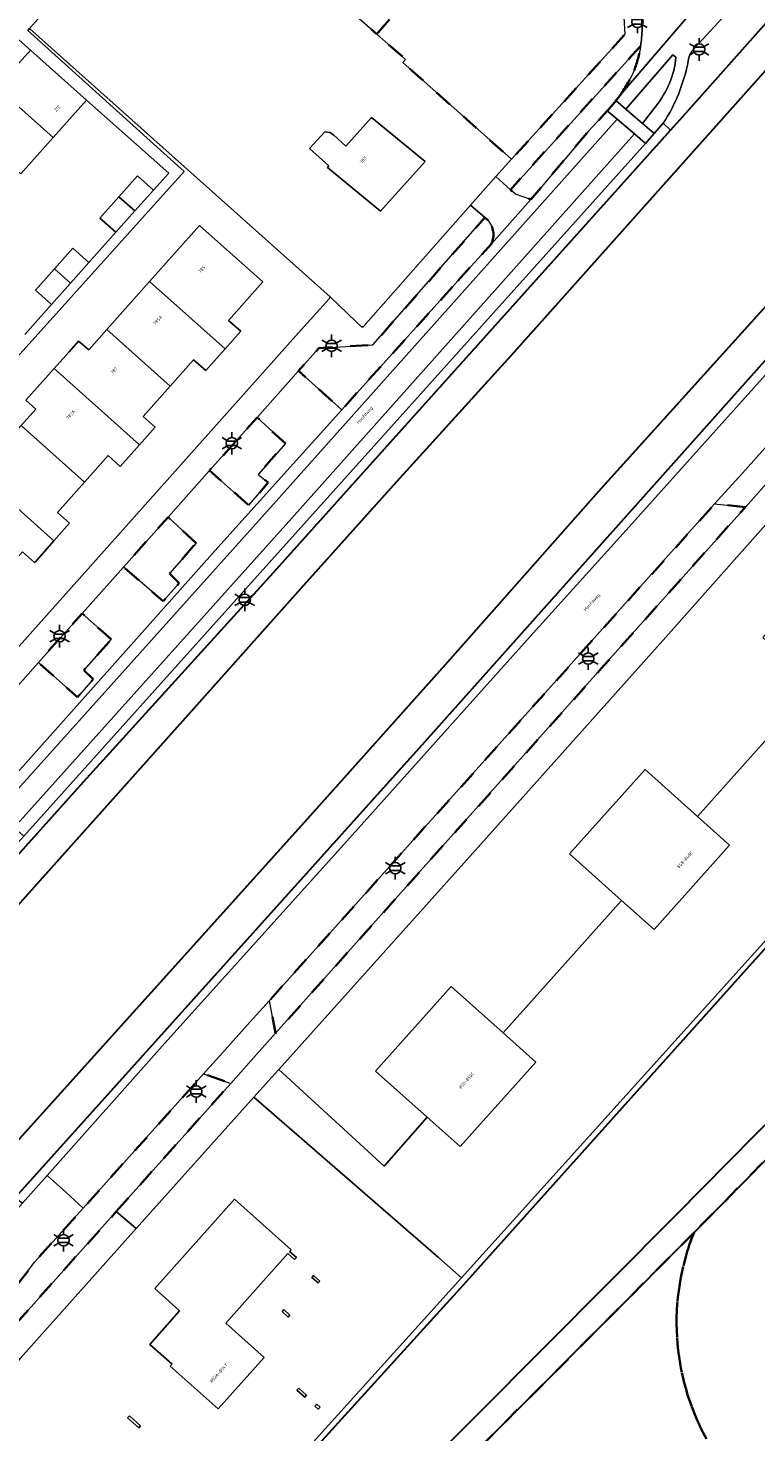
# Model space of a CAD drawing. Extents: x 105780 to 185197, y 477999 to 525027.
# Tile 111 of 562: x 106616 to 106697, y 478780 to 478937. Entities that reach past the tile are written whole.
import ezdxf
from ezdxf.enums import TextEntityAlignment as Align

# ---------------------------------------------------------------- set-up
doc = ezdxf.new("R2010")
doc.units = 0
doc.linetypes.add('XX-HIDDEN', pattern=[4, 2, -2])
for name, color, linetype, lineweight in [('B-GV-GR-MATERIAALGRENS-G', 252, 'XX-HIDDEN', 35), ('B-RO-IE-MEUBILAIR_WEGMEUBILAIR-S', 252, 'Continuous', 25), ('B-RO-IE-TERREINAFSCHEIDING_KUNSTMATIG_HEKWERK-G', 252, 'IE-TERREINAFSCHEIDING-KUNSTMATIG', 18), ('B-WE-GK-KADEMUUR-G', 252, 'Continuous', 18), ('B-WE-GW-WATERGANG_SLOOT_INSTEEK-G', 252, 'Continuous', 30), ('B-XX-KG-KADASTRAAL_BEBOUWING-G', 252, 'Continuous', 20), ('B1-WE-OG-BEBOUWING-T18', 7, 'Continuous', 18), ('B1-WE-OG-TERREIN_ERF-GV', 252, 'Continuous', 18), ('B1-WE-OG-TOPOGRAFIE-T18', 10, 'Continuous', 18), ('B1-WE-OG-WEG-GV', 7, 'Continuous', 18), ('B1-WE-VH-VERHARDING_ASFALT-GV', 252, 'Continuous', 18), ('B1-WE-VH-VERHARDING_BEDRIJFSVLOERPLAAT-GV', 252, 'Continuous', 18), ('B1-WE-VH-VERHARDING_BETONSTRAATSTEEN-GV', 252, 'Continuous', 18), ('B1-WE-VH-VERHARDING_FUNDERING_ZAND-GV', 7, 'Continuous', 18), ('B1-WE-VH-VERHARDING_TEGEL-GV', 252, 'Continuous', 18)]:
    doc.layers.add(name, color=color, linetype=linetype, lineweight=lineweight)
doc.styles.add('NLCS-ISO', font='NLCS-ISO.ttf')
doc.styles.add('NLCS-ISO-M200-T18', font='NLCS-ISO.ttf', dxfattribs={"height": 0.36})
doc.linetypes.add('IE-TERREINAFSCHEIDING-KUNSTMATIG', pattern='A,4,[82,NLCS.SHX,S=0.75,R=90,X=0,Y=0],4,-2', length=10)

# ---------------------------------------------------------------- blocks, each defined once
blk = doc.blocks.new('B-SIE-WEG_LICHTMAST-SO')
at = {"ltscale": 0.1}
for p, q in [((-1.1, 0.63), (-2.19, 1.27)), ((0, 1.27), (0, 2.53)), ((1.1, 0.63), (2.19, 1.27)), ((-1.1, -0.63), (-2.19, -1.27)), ((0, -1.27), (0, -2.53)), ((1.1, -0.63), (2.19, -1.27))]:
    blk.add_line(p, q, dxfattribs=at)
at = {"flags": 128}
for points in [[(-1.16, 0.5), (1.16, 0.5)], [(-1.16, -0.5), (1.16, -0.5)]]:
    blk.add_lwpolyline(points, dxfattribs=at)
at = {"ltscale": 0.1}
blk.add_circle((0, 0), 1.27, dxfattribs=at)
at = {"style": 'NLCS-ISO'}
blk.add_attdef('TYPE', text='', height=1.8, dxfattribs=at).set_placement((0, 2.53), align=Align.BOTTOM_CENTER)

msp = doc.modelspace()

# ---------------------------------------------------------------- linework, layer by layer
at = {"layer": 'B-GV-GR-MATERIAALGRENS-G', "flags": 128}
for points in [[(106685.16, 478971.19), (106661.648, 478944.637), (106658.937, 478941.601), (106659.161, 478941.402), (106657.625, 478939.681), (106654.962, 478936.653), (106658.208, 478933.821), (106657.898, 478933.466), (106670.064, 478922.631), (106673.523, 478926.446), (106682.747, 478936.617), (106681.445, 478959.361)], [(106684.519, 478935.309), (106669.934, 478919.226), (106670.491, 478918.724), (106672.244, 478918.126), (106678.694, 478925.792), (106680.791, 478928.07), (106681.035, 478928.335)], [(106667.44, 478915.772), (106667.07, 478916.094), (106654.53, 478901.843), (106648.499, 478901.486), (106646.21, 478898.921), (106651.061, 478894.578), (106664.059, 478909.012)], [(106664.059, 478909.012), (106667.811, 478913.178)], [(106774.519, 478789.594), (106742.025, 478814.351), (106722.483, 478823.624), (106710.409, 478822.626), (106690.502, 478802.438)], [(106690.502, 478802.438), (106660.996, 478772.792), (106657.365, 478766.939)]]:
    msp.add_lwpolyline(points, dxfattribs=at)
for points in [[(106642.685, 478953.022), (106639.693, 478949.679), (106644.354, 478945.528), (106644.542, 478945.744), (106654.962, 478936.653), (106657.625, 478939.681)], [(106644.755, 478890.816), (106641.564, 478893.716), (106636.256, 478887.77), (106640.622, 478883.877), (106642.821, 478886.413), (106641.704, 478887.338)], [(106696.258, 478883.667), (106692.813, 478884.026), (106642.957, 478828.424), (106643.641, 478824.75), (106680.411, 478865.922)], [(106634.741, 478879.649), (106631.594, 478882.55), (106626.614, 478876.967), (106631.056, 478873.132), (106632.843, 478875.156), (106631.775, 478876.222)], [(106625.243, 478868.877), (106621.979, 478871.775), (106617.077, 478866.282), (106621.46, 478862.371), (106623.199, 478864.42), (106622.15, 478865.407)], [(106625.801, 478804.786), (106628.328, 478807.616), (106638.621, 478819.131), (106635.581, 478820.195), (106626.955, 478810.574), (106624.719, 478808.08), (106622.107, 478805.166), (106616.682, 478799.147), (106614.362, 478796.087), (106612.259, 478793.314), (106610.128, 478790.504), (106611.774, 478789.079), (106615.634, 478793.401)]]:
    msp.add_lwpolyline(points, close=True, dxfattribs=at)
for points in [[(106683.8, 478932.587, 0.0503136), (106684.519, 478935.309)], [(106682.25, 478929.854, 0.0485747), (106683.8, 478932.587)], [(106681.035, 478928.335, 0.0174881), (106681.76, 478929.196)], [(106681.76, 478929.196, 0.012189), (106682.25, 478929.854)], [(106667.811, 478913.178, 0.2964542), (106667.44, 478915.772)], [(106690.502, 478802.438, 0.2248628), (106691.899, 478779.317)], [(106691.899, 478779.317, -0.2248628), (106690.502, 478802.438)]]:
    msp.add_lwpolyline(points, format="xyb", dxfattribs=at)
at = {"layer": 'B-RO-IE-TERREINAFSCHEIDING_KUNSTMATIG_HEKWERK-G', "flags": 128}
msp.add_lwpolyline([(106616.097, 478937.268), (106649.771, 478907.23), (106652.669, 478904.412)], dxfattribs=at)
at = {"layer": 'B-WE-GK-KADEMUUR-G', "flags": 128}
msp.add_lwpolyline([(106726.734, 478865.826), (106729.059, 478868.421), (106729.309, 478868.699), (106729.021, 478868.957), (106664.469, 478797.375), (106632.63, 478762.069), (106633.013, 478761.703), (106665.003, 478796.91), (106710.925, 478848.176)], close=True, dxfattribs=at)
at = {"layer": 'B-WE-GW-WATERGANG_SLOOT_INSTEEK-G', "flags": 128}
for points in [[(106709.102, 478949.799), (106689.552, 478927.767), (106687.879, 478925.903), (106643.378, 478876.3), (106622.086, 478852.882), (106595.941, 478823.714), (106593.655, 478821.146), (106573.722, 478798.753), (106544.484, 478766.259)], [(106535.704, 478750.752), (106567.523, 478786.372), (106588.404, 478809.594), (106596.484, 478818.627), (106633.893, 478860.446), (106646.451, 478874.555), (106656.853, 478886.124), (106670.377, 478901.031), (106704.46, 478939.206)], [(106704.46, 478939.206), (106670.377, 478901.031), (106656.853, 478886.124), (106646.451, 478874.555), (106633.893, 478860.446), (106596.484, 478818.627), (106588.404, 478809.594), (106567.523, 478786.372), (106535.704, 478750.752)], [(106700.002, 478907.78), (106679.806, 478885.424), (106662.685, 478866.064), (106647.229, 478848.776), (106611.823, 478809.481), (106589.511, 478784.586), (106581.907, 478775.982)], [(106581.907, 478775.982), (106589.511, 478784.586), (106611.823, 478809.481), (106647.229, 478848.776), (106662.685, 478866.064), (106679.806, 478885.424), (106700.002, 478907.78)], [(106525.324, 478706.806), (106608.484, 478799.777), (106608.495, 478799.789), (106612.352, 478804.02), (106612.532, 478804.218), (106660.402, 478857.44), (106700.916, 478902.865)], [(106831.709, 478772.591), (106744.245, 478851.072), (106726.734, 478865.826), (106710.925, 478848.176), (106665.003, 478796.91), (106633.013, 478761.703)], [(106803.41, 478770.821), (106803.224, 478770.995), (106803.708, 478771.022), (106807.236, 478771.22), (106804.115, 478773.292), (106776.291, 478791.764), (106743.489, 478816.755), (106723.003, 478826.477), (106709.144, 478825.331), (106688.508, 478804.404), (106658.793, 478774.547), (106652.563, 478764.679), (106650.225, 478762.651), (106654.22, 478762.871), (106654.863, 478762.906), (106657.365, 478766.939), (106660.996, 478772.792), (106690.502, 478802.438)], [(106658.793, 478774.547), (106688.508, 478804.404), (106709.144, 478825.331), (106723.003, 478826.477), (106743.489, 478816.755), (106776.291, 478791.764), (106804.115, 478773.292)], [(106690.502, 478802.438), (106710.409, 478822.626), (106722.483, 478823.624), (106742.025, 478814.351), (106774.519, 478789.594)]]:
    msp.add_lwpolyline(points, dxfattribs=at)
at = {"layer": 'B-XX-KG-KADASTRAAL_BEBOUWING-G', "flags": 128}
for points in [[(106616.181, 478934.864), (106612.437, 478930.685), (106618.721, 478925.055), (106622.484, 478929.255)], [(106612.437, 478930.685), (106608.818, 478926.647), (106615.102, 478921.016), (106618.721, 478925.055)], [(106660.38, 478922.364), (106654.385, 478927.31), (106651.502, 478924.106), (106650.144, 478925.354), (106649.719, 478925.632), (106649.146, 478925.693), (106647.455, 478923.853), (106649.617, 478921.889), (106649.466, 478921.706), (106655.39, 478916.818)], [(106629.984, 478919.184), (106628.194, 478920.781), (106626.105, 478918.44), (106627.891, 478916.839)], [(106627.891, 478916.839), (106626.105, 478918.44), (106623.972, 478916.05), (106625.762, 478914.453)], [(106629.534, 478908.936), (106637.982, 478901.395), (106639.745, 478903.373), (106638.386, 478904.584), (106642.22, 478908.892), (106635.127, 478915.212)], [(106622.738, 478911.063), (106620.948, 478912.66), (106618.885, 478910.347), (106620.671, 478908.747)], [(106620.671, 478908.747), (106618.885, 478910.347), (106616.76, 478907.966), (106618.55, 478906.369)], [(106629.534, 478908.936), (106624.744, 478903.56), (106631.832, 478897.231), (106634.467, 478900.187), (106635.826, 478898.976), (106637.982, 478901.395)], [(106624.744, 478903.56), (106622.719, 478901.288), (106621.587, 478902.268), (106620.522, 478901.074), (106618.834, 478899.182), (106628.399, 478890.643), (106630.157, 478892.616), (106628.798, 478893.827), (106631.832, 478897.231)], [(106618.834, 478899.182), (106615.678, 478895.642), (106616.798, 478894.644), (106615.161, 478892.808), (106622.242, 478886.471), (106624.886, 478889.438), (106626.245, 478888.227), (106628.399, 478890.643)], [(106615.161, 478892.808), (106613.138, 478890.538), (106612.018, 478891.536), (106609.25, 478888.43), (106618.813, 478879.887), (106620.57, 478881.859), (106619.211, 478883.07), (106622.242, 478886.471)], [(106609.25, 478888.43), (106607.164, 478886.089), (106606.097, 478884.892), (106607.217, 478883.894), (106605.575, 478882.052), (106612.663, 478875.723), (106615.299, 478878.681), (106616.658, 478877.47), (106616.736, 478877.557), (106618.813, 478879.887)], [(106690.907, 478849.022), (106685.013, 478854.298), (106676.543, 478844.835), (106682.391, 478839.621), (106686.03, 478836.377), (106694.483, 478845.821)], [(106669.117, 478824.785), (106663.29, 478829.986), (106654.834, 478820.512), (106660.63, 478815.339), (106664.317, 478812.048), (106672.773, 478821.522)], [(106645.001, 478800.078), (106645.777, 478799.408), (106645.974, 478799.621), (106645.213, 478800.3), (106645.402, 478800.498), (106639.047, 478806.166), (106630.1, 478796.15), (106632.889, 478793.667), (106629.543, 478789.886), (106632.047, 478787.675), (106631.85, 478787.453), (106637.218, 478782.674), (106642.366, 478788.451), (106638.062, 478792.282)], [(106647.704, 478797.393), (106648.394, 478796.781), (106648.59, 478796.996), (106647.903, 478797.611)], [(106644.36, 478793.578), (106645.05, 478792.966), (106645.246, 478793.181), (106644.559, 478793.796)], [(106646.907, 478784.01), (106647.105, 478784.231), (106646.229, 478785.008), (106646.027, 478784.766)], [(106648.043, 478782.986), (106648.412, 478782.664), (106648.622, 478782.877), (106648.247, 478783.209)], [(106627.065, 478781.678), (106628.317, 478780.572), (106628.519, 478780.785), (106627.273, 478781.911)]]:
    msp.add_lwpolyline(points, close=True, dxfattribs=at)
at = {"layer": 'B1-WE-OG-TERREIN_ERF-GV', "flags": 128}
for points in [[(106654.962, 478936.653), (106644.542, 478945.744), (106644.354, 478945.528), (106639.693, 478949.679), (106633.544, 478955.156), (106632.263, 478953.54), (106631.374, 478954.337), (106616.097, 478937.268), (106649.771, 478907.23), (106652.669, 478904.412), (106653.262, 478903.875), (106653.442, 478903.884), (106665.47, 478917.486), (106668.308, 478920.694), (106670.064, 478922.631), (106657.898, 478933.466), (106658.208, 478933.821)], [(106616.097, 478937.268), (106615.897, 478937.045), (106633.389, 478921.248), (106614.363, 478900.096), (106588.284, 478870.837), (106604.478, 478856.424), (106646.518, 478903.534), (106649.635, 478907.018), (106649.771, 478907.23)], [(106660.38, 478922.364), (106655.39, 478916.818), (106649.466, 478921.706), (106649.617, 478921.889), (106647.455, 478923.853), (106649.146, 478925.693), (106649.719, 478925.632), (106650.144, 478925.354), (106651.502, 478924.106), (106654.385, 478927.31)], [(106704.124, 478863.821), (106698.199, 478869.063), (106706.706, 478878.588), (106712.606, 478873.319), (106717.763, 478879.041), (106706.156, 478890.301), (106701.995, 478885.603), (106698.562, 478881.74), (106687.328, 478869.103), (106665.678, 478844.883), (106643.99, 478820.697), (106655.808, 478809.855), (106660.63, 478815.339), (106654.834, 478820.512), (106663.29, 478829.986), (106669.117, 478824.785), (106682.391, 478839.621), (106676.543, 478844.835), (106685.013, 478854.298), (106690.907, 478849.022)], [(106729.021, 478868.957), (106717.763, 478879.041), (106712.606, 478873.319), (106716.186, 478870.122), (106707.719, 478860.641), (106704.124, 478863.821), (106690.907, 478849.022), (106694.483, 478845.821), (106686.03, 478836.377), (106682.391, 478839.621), (106669.117, 478824.785), (106672.773, 478821.522), (106664.317, 478812.048), (106660.63, 478815.339), (106655.808, 478809.855), (106643.99, 478820.697), (106643.541, 478820.196), (106641.219, 478817.6), (106661.876, 478799.63), (106664.469, 478797.375)], [(106645.213, 478800.3), (106645.974, 478799.621), (106645.777, 478799.408), (106645.001, 478800.078), (106638.062, 478792.282), (106642.366, 478788.451), (106637.218, 478782.674), (106631.85, 478787.453), (106632.047, 478787.675), (106629.543, 478789.886), (106632.889, 478793.667), (106630.1, 478796.15), (106639.047, 478806.166), (106645.402, 478800.498)], [(106647.704, 478797.393), (106647.903, 478797.611), (106648.59, 478796.996), (106648.394, 478796.781)], [(106644.36, 478793.578), (106644.559, 478793.796), (106645.246, 478793.181), (106645.05, 478792.966)], [(106646.907, 478784.01), (106646.027, 478784.766), (106646.229, 478785.008), (106647.105, 478784.231)], [(106648.043, 478782.986), (106648.247, 478783.209), (106648.622, 478782.877), (106648.412, 478782.664)], [(106627.065, 478781.678), (106627.273, 478781.911), (106628.519, 478780.785), (106628.317, 478780.572)]]:
    msp.add_lwpolyline(points, close=True, dxfattribs=at)
for points in [[(106612.437, 478930.685), (106616.181, 478934.864), (106613.875, 478936.916)], [(106615.559, 478903.016), (106618.55, 478906.369), (106616.76, 478907.966), (106618.885, 478910.347), (106620.948, 478912.66), (106622.738, 478911.063), (106625.762, 478914.453), (106623.972, 478916.05), (106626.105, 478918.44), (106628.194, 478920.781), (106629.984, 478919.184), (106631.674, 478921.077), (106622.484, 478929.255), (106618.721, 478925.055), (106615.102, 478921.016)], [(106615.161, 478892.808), (106616.798, 478894.644), (106615.678, 478895.642), (106618.834, 478899.182), (106620.522, 478901.074), (106621.587, 478902.268), (106622.719, 478901.288), (106624.744, 478903.56), (106629.534, 478908.936), (106635.127, 478915.212), (106642.22, 478908.892), (106638.386, 478904.584), (106639.745, 478903.373), (106637.982, 478901.395), (106635.826, 478898.976), (106634.467, 478900.187), (106631.832, 478897.231), (106628.798, 478893.827), (106630.157, 478892.616), (106628.399, 478890.643), (106626.245, 478888.227), (106624.886, 478889.438), (106622.242, 478886.471), (106619.211, 478883.07), (106620.57, 478881.859), (106618.813, 478879.887), (106616.736, 478877.557), (106616.658, 478877.47), (106615.299, 478878.681)], [(106664.469, 478797.375), (106661.876, 478799.63), (106641.219, 478817.6), (106628.039, 478802.867), (106617.789, 478791.405), (106615.042, 478788.331), (106608.69, 478781.135), (106599.261, 478770.526)], [(106600.998, 478759.46), (106625.195, 478760.731), (106626.757, 478761.173), (106626.921, 478761.368), (106627.542, 478761.402), (106628.366, 478761.448), (106632.263, 478761.662), (106632.63, 478762.069), (106664.469, 478797.375)]]:
    msp.add_lwpolyline(points, dxfattribs=at)
at = {"layer": 'B1-WE-OG-WEG-GV', "flags": 128}
for points in [[(106687.053, 478926.658), (106687.879, 478925.903), (106689.552, 478927.767), (106709.102, 478949.799), (106718.241, 478959.751), (106721.853, 478964.075), (106746.557, 478987.984), (106757.337, 479000), (106762.578, 479005.842)], [(106780.607, 478988.125), (106779.781, 478988.854), (106779.535, 478988.594), (106778.783, 478989.249), (106746.352, 478953.286), (106700.916, 478902.865), (106660.402, 478857.44), (106612.532, 478804.218), (106612.352, 478804.02), (106608.495, 478799.789), (106608.484, 478799.777), (106525.324, 478706.806), (106504.415, 478683.553), (106457.696, 478631.338), (106447.996, 478620.691), (106431.512, 478602.289), (106339.884, 478500), (106315.066, 478472.223), (106304.333, 478460.276), (106299.302, 478454.676), (106283.968, 478437.786), (106278.515, 478431.227), (106259.481, 478410.133), (106260.254, 478409.54)], [(106260.254, 478409.54), (106270.405, 478420.94), (106279.056, 478430.655), (106282.159, 478434.139), (106414.723, 478582.195), (106438.981, 478609.186), (106482.609, 478657.73), (106587.474, 478774.774), (106609.272, 478798.972), (106608.664, 478799.611), (106614.598, 478806.267), (106615.291, 478805.723), (106618.054, 478808.823), (106631.246, 478823.621), (106651.632, 478846.244), (106671.81, 478868.809), (106683.572, 478881.83), (106719.261, 478921.623), (106723.18, 478926.09), (106754.976, 478960.182), (106777.508, 478984.372)], [(106706.531, 478952.565), (106696.937, 478942.07), (106695.881, 478940.914), (106690.519, 478935.048)], [(106544.484, 478766.259), (106573.722, 478798.753), (106593.655, 478821.146), (106595.941, 478823.714), (106622.086, 478852.882), (106643.378, 478876.3), (106687.879, 478925.903), (106687.053, 478926.658), (106686.047, 478925.519), (106685.524, 478924.927), (106685.063, 478924.414), (106668.038, 478905.439), (106629.492, 478862.477), (106615.431, 478846.817), (106614.436, 478845.709), (106611.048, 478841.935), (106610.044, 478840.817), (106565.871, 478791.619), (106535.283, 478757.551)]]:
    msp.add_lwpolyline(points, dxfattribs=at)
at = {"layer": 'B1-WE-OG-WEG-GV'}
for points in [[(106690.519, 478935.048, 0.1574798), (106689.855, 478933.637)], [(106689.855, 478933.637, -0.0945702), (106687.053, 478926.658)]]:
    msp.add_lwpolyline(points, format="xyb", dxfattribs=at)
at = {"layer": 'B1-WE-VH-VERHARDING_ASFALT-GV', "flags": 128}
for points in [[(106777.508, 478984.372), (106754.976, 478960.182), (106723.18, 478926.09), (106719.261, 478921.623), (106683.572, 478881.83), (106671.81, 478868.809), (106651.632, 478846.244), (106631.246, 478823.621), (106618.054, 478808.823), (106620.14, 478806.941), (106622.107, 478805.166), (106624.719, 478808.08), (106626.955, 478810.574), (106635.581, 478820.195), (106637.712, 478822.573), (106640.429, 478825.604), (106642.957, 478828.424), (106692.813, 478884.026), (106695.929, 478887.494), (106698.77, 478890.657), (106717.4, 478911.372)], [(106689.3, 478944.701), (106684.315, 478944.461), (106684.689, 478937.208)], [(106690.519, 478935.048), (106695.881, 478940.914), (106693.616, 478943.096), (106692.94, 478942.302), (106682.25, 478929.854)], [(106682.25, 478929.854), (106692.94, 478942.302)], [(106681.76, 478929.196), (106682.874, 478928.241), (106688.144, 478934.319), (106688.476, 478934.065)], [(106688.476, 478934.065), (106688.144, 478934.319), (106682.874, 478928.241)], [(106643.99, 478820.697), (106665.678, 478844.883), (106687.328, 478869.103), (106698.562, 478881.74), (106701.995, 478885.603), (106706.156, 478890.301), (106722.208, 478908.424), (106727.714, 478914.654), (106733.469, 478921.06), (106740.953, 478929.425)], [(106735.077, 478927.548), (106724.897, 478915.925), (106720.433, 478910.892), (106699.531, 478887.344), (106696.258, 478883.667), (106680.411, 478865.922), (106643.641, 478824.75), (106640.914, 478821.696), (106638.621, 478819.131), (106628.328, 478807.616), (106625.801, 478804.786), (106628.039, 478802.867), (106641.219, 478817.6), (106643.541, 478820.196), (106643.99, 478820.697)], [(106682.874, 478928.241), (106684.743, 478926.637), (106686.245, 478928.607)], [(106686.245, 478928.607), (106684.743, 478926.637)], [(106684.743, 478926.637), (106686.047, 478925.519), (106687.053, 478926.658)], [(106599.385, 478776.585), (106610.128, 478790.504), (106612.259, 478793.314), (106614.362, 478796.087), (106616.682, 478799.147), (106622.107, 478805.166), (106620.14, 478806.941), (106618.054, 478808.823), (106615.291, 478805.723), (106609.272, 478798.972), (106587.474, 478774.774)]]:
    msp.add_lwpolyline(points, dxfattribs=at)
at = {"layer": 'B1-WE-VH-VERHARDING_ASFALT-GV'}
for points in [[(106684.689, 478937.208, -0.0336678), (106684.519, 478935.309)], [(106684.519, 478935.309, -0.0503136), (106683.8, 478932.587)], [(106686.245, 478928.607, 0.1480799), (106688.476, 478934.065)], [(106688.476, 478934.065, -0.1480799), (106686.245, 478928.607)], [(106689.855, 478933.637, -0.1574798), (106690.519, 478935.048)], [(106683.8, 478932.587, -0.0485747), (106682.25, 478929.854)], [(106687.053, 478926.658, 0.0945702), (106689.855, 478933.637)], [(106682.25, 478929.854, -0.012189), (106681.76, 478929.196)]]:
    msp.add_lwpolyline(points, format="xyb", dxfattribs=at)
at = {"layer": 'B1-WE-VH-VERHARDING_ASFALT-GV', "flags": 128}
for points in [[(106681.885, 478927.133), (106680.791, 478928.07), (106678.694, 478925.792), (106672.244, 478918.126), (106667.811, 478913.178), (106664.059, 478909.012), (106651.061, 478894.578), (106637.168, 478879.138), (106614.119, 478853.246), (106611.567, 478850.358), (106612.455, 478849.544), (106643.412, 478884.005)], [(106683.82, 478925.478), (106681.885, 478927.133), (106643.412, 478884.005), (106612.455, 478849.544), (106614.363, 478847.796), (106645.457, 478882.419)], [(106685.063, 478924.414), (106683.82, 478925.478), (106645.457, 478882.419), (106614.363, 478847.796), (106615.431, 478846.817), (106629.492, 478862.477), (106668.038, 478905.439)], [(106628.039, 478802.867), (106625.801, 478804.786), (106615.634, 478793.401), (106611.774, 478789.079), (106608.521, 478785.436), (106606.429, 478783.169), (106608.69, 478781.135), (106615.042, 478788.331), (106617.789, 478791.405)]]:
    msp.add_lwpolyline(points, close=True, dxfattribs=at)
at = {"layer": 'B1-WE-VH-VERHARDING_BEDRIJFSVLOERPLAAT-GV'}
msp.add_lwpolyline([(106681.76, 478929.196, -0.0174881), (106681.035, 478928.335)], format="xyb", dxfattribs=at)
at = {"layer": 'B1-WE-VH-VERHARDING_BEDRIJFSVLOERPLAAT-GV', "flags": 128}
for points in [[(106682.874, 478928.241), (106681.76, 478929.196)], [(106681.035, 478928.335), (106680.791, 478928.07), (106681.885, 478927.133), (106683.82, 478925.478), (106685.063, 478924.414), (106685.524, 478924.927), (106686.047, 478925.519), (106684.743, 478926.637), (106682.874, 478928.241)]]:
    msp.add_lwpolyline(points, dxfattribs=at)
at = {"layer": 'B1-WE-VH-VERHARDING_BETONSTRAATSTEEN-GV', "flags": 128}
for points in [[(106672.244, 478918.126), (106670.491, 478918.724), (106669.934, 478919.226), (106668.308, 478920.694), (106665.47, 478917.486), (106667.07, 478916.094), (106667.44, 478915.772)], [(106667.811, 478913.178), (106672.244, 478918.126)], [(106614.119, 478853.246), (106637.168, 478879.138), (106651.061, 478894.578), (106646.21, 478898.921), (106641.564, 478893.716), (106644.755, 478890.816), (106641.704, 478887.338), (106642.821, 478886.413), (106640.622, 478883.877), (106636.256, 478887.77), (106631.594, 478882.55), (106634.741, 478879.649), (106631.775, 478876.222), (106632.843, 478875.156), (106631.056, 478873.132), (106626.614, 478876.967), (106621.979, 478871.775), (106625.243, 478868.877), (106622.15, 478865.407), (106623.199, 478864.42), (106621.46, 478862.371), (106617.077, 478866.282), (106612.374, 478861.014)]]:
    msp.add_lwpolyline(points, dxfattribs=at)
at = {"layer": 'B1-WE-VH-VERHARDING_BETONSTRAATSTEEN-GV'}
msp.add_lwpolyline([(106667.44, 478915.772, -0.2964542), (106667.811, 478913.178)], format="xyb", dxfattribs=at)
at = {"layer": 'B1-WE-VH-VERHARDING_BETONSTRAATSTEEN-GV', "flags": 128}
msp.add_lwpolyline([(106643.641, 478824.75), (106642.957, 478828.424), (106640.429, 478825.604), (106637.712, 478822.573), (106635.581, 478820.195), (106638.621, 478819.131), (106640.914, 478821.696)], close=True, dxfattribs=at)
at = {"layer": 'B1-WE-VH-VERHARDING_FUNDERING_ZAND-GV', "flags": 128}
msp.add_lwpolyline([(106699.531, 478887.344), (106698.77, 478890.657), (106695.929, 478887.494), (106692.813, 478884.026), (106696.258, 478883.667)], close=True, dxfattribs=at)
at = {"layer": 'B1-WE-VH-VERHARDING_TEGEL-GV', "flags": 128}
for points in [[(106681.445, 478959.361), (106682.747, 478936.617), (106673.523, 478926.446), (106670.064, 478922.631), (106668.308, 478920.694), (106669.934, 478919.226), (106684.519, 478935.309)], [(106684.689, 478937.208), (106684.315, 478944.461), (106684.238, 478945.962), (106683.541, 478959.474)], [(106614.363, 478900.096), (106633.389, 478921.248), (106615.897, 478937.045), (106616.097, 478937.268), (106631.374, 478954.337)], [(106613.875, 478936.916), (106616.181, 478934.864), (106622.484, 478929.255), (106631.674, 478921.077), (106629.984, 478919.184), (106627.891, 478916.839), (106625.762, 478914.453), (106622.738, 478911.063), (106620.671, 478908.747), (106618.55, 478906.369), (106615.559, 478903.016)]]:
    msp.add_lwpolyline(points, dxfattribs=at)
at = {"layer": 'B1-WE-VH-VERHARDING_TEGEL-GV'}
msp.add_lwpolyline([(106684.519, 478935.309, 0.0336678), (106684.689, 478937.208)], format="xyb", dxfattribs=at)
at = {"layer": 'B1-WE-VH-VERHARDING_TEGEL-GV', "flags": 128}
msp.add_lwpolyline([(106654.53, 478901.843), (106667.07, 478916.094), (106665.47, 478917.486), (106653.442, 478903.884), (106653.262, 478903.875), (106652.669, 478904.412), (106649.771, 478907.23), (106649.635, 478907.018), (106646.518, 478903.534), (106604.478, 478856.424), (106602.974, 478854.73), (106605.099, 478852.863), (106612.374, 478861.014), (106617.077, 478866.282), (106621.979, 478871.775), (106626.614, 478876.967), (106631.594, 478882.55), (106636.256, 478887.77), (106641.564, 478893.716), (106646.21, 478898.921), (106648.499, 478901.486)], close=True, dxfattribs=at)

# ---------------------------------------------------------------- block references
at = {"layer": 'B-RO-IE-MEUBILAIR_WEGMEUBILAIR-S', "xscale": 0.5, "yscale": 0.5, "zscale": 0.5}
for p in [(106684.164, 478938.019), (106691.073, 478934.937), (106649.917, 478901.744), (106638.739, 478890.819), (106640.19, 478873.285), (106619.455, 478869.209), (106678.656, 478866.703), (106657.044, 478843.235), (106634.755, 478818.225), (106619.891, 478801.565)]:
    msp.add_blockref('B-SIE-WEG_LICHTMAST-SO', p, dxfattribs=at)

# ---------------------------------------------------------------- texts
at = {"layer": 'B1-WE-OG-BEBOUWING-T18', "style": 'NLCS-ISO-M200-T18'}
for s, rotation, p in [('212', 48.2, (106619.182, 478928.321)), ('783', 48.2, (106653.454, 478922.557)), ('785', 48.2, (106635.379, 478910.3)), ('785A', 48.3, (106630.45, 478904.617)), ('787', 48.3, (106625.553, 478898.974)), ('787A', 48.2, (106620.688, 478894.042)), ('848-848C', 48.2, (106689.475, 478844.171)), ('850-850C', 48.2, (106665.022, 478819.458)), ('852A-854Y', 48.3, (106637.287, 478786.713))]:
    msp.add_text(s, height=0.36, rotation=rotation, dxfattribs=at).set_placement(p, align=Align.MIDDLE)
at = {"layer": 'B1-WE-OG-TOPOGRAFIE-T18', "style": 'NLCS-ISO-M200-T18'}
for p in [(106653.648, 478893.93), (106679.093, 478872.986)]:
    msp.add_text('Hoofdweg', height=0.36, rotation=48.2, dxfattribs=at).set_placement(p, align=Align.MIDDLE)

doc.saveas('drawing.dxf')
